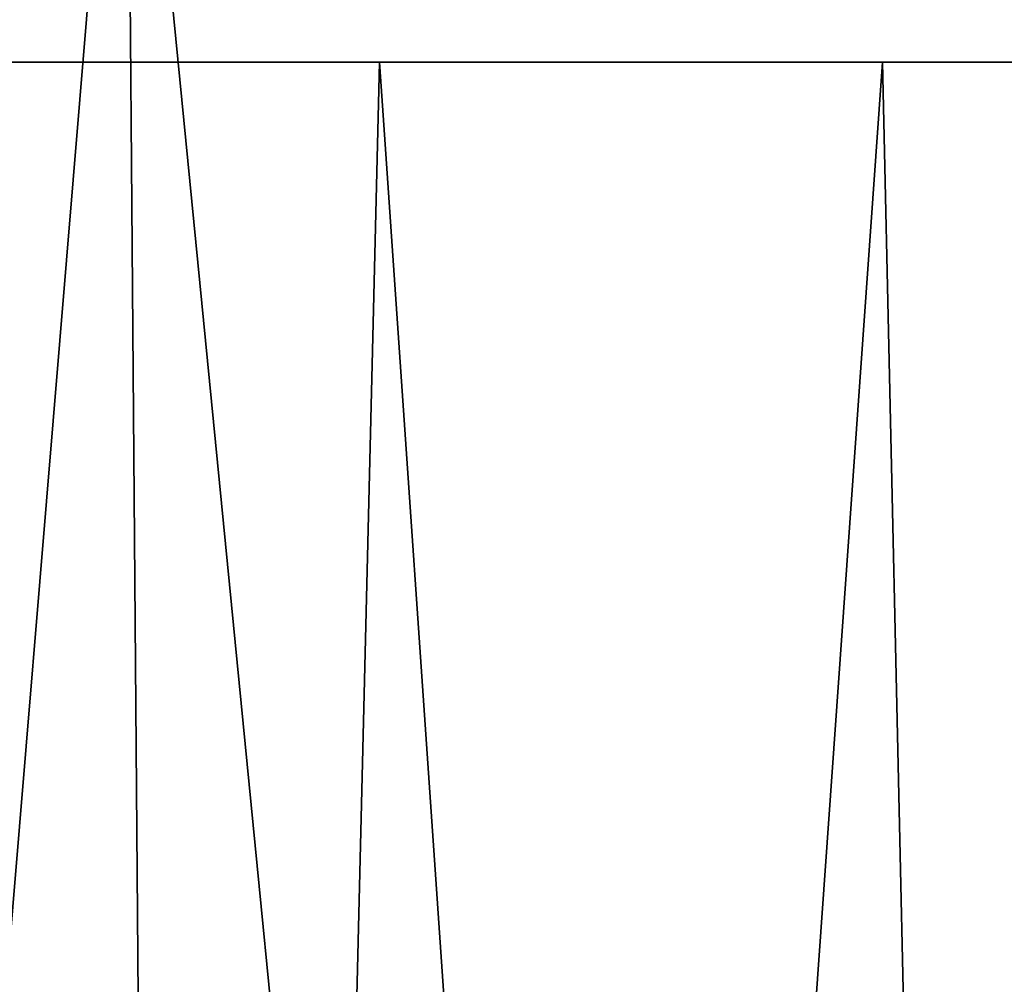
# Model space of a CAD drawing. Header units: millimetres. Extents: x -168 to 168, y -59 to 34.
# Tile 368 of 494: x 37.48 to 42.34, y 24.75 to 29.5. Entities that reach past the tile are written whole.
import ezdxf

# ---------------------------------------------------------------- set-up
doc = ezdxf.new("R2010")
doc.units = ezdxf.units.MM
doc.header["$LTSCALE"] = 33.374815
for name, color, linetype in [('33', 7, 'CONTINUOUS'), ('34', 7, 'CONTINUOUS'), ('37', 7, 'CONTINUOUS'), ('38', 7, 'CONTINUOUS')]:
    doc.layers.add(name, color=color, linetype=linetype)

msp = doc.modelspace()

# ---------------------------------------------------------------- linework, layer by layer
at = {"layer": '33', "color": 3, "linetype": 'Continuous'}
for points in [[(33.4004, -23.643, 164.6007), (38.4535, -23.643, 163.4941), (33.0148, 31.8789, 162.7006), (33.4004, -23.643, 164.6007)], [(33.0148, 31.8789, 162.7006), (38.4535, -23.643, 163.4941), (38.0096, 31.8789, 161.6067), (33.0148, 31.8789, 162.7006)], [(38.4535, -23.643, 163.4941), (43.47, -23.643, 162.2324), (38.0096, 31.8789, 161.6067), (38.4535, -23.643, 163.4941)], [(38.0096, 31.8789, 161.6067), (43.47, -23.643, 162.2324), (42.9682, 31.8789, 160.3596), (38.0096, 31.8789, 161.6067)]]:
    msp.add_3dface(points, dxfattribs=at)
at = {"layer": '34', "color": 3, "linetype": 'Continuous'}
for points in [[(38.0096, 31.8789, -161.6067), (33.4004, -23.643, -164.6007), (33.0148, 31.8789, -162.7006), (38.0096, 31.8789, -161.6067)], [(38.4535, -23.643, -163.4941), (33.4004, -23.643, -164.6007), (38.0096, 31.8789, -161.6067), (38.4535, -23.643, -163.4941)], [(42.9682, 31.8789, -160.3596), (38.4535, -23.643, -163.4941), (38.0096, 31.8789, -161.6067), (42.9682, 31.8789, -160.3596)], [(43.47, -23.643, -162.2324), (38.4535, -23.643, -163.4941), (42.9682, 31.8789, -160.3596), (43.47, -23.643, -162.2324)]]:
    msp.add_3dface(points, dxfattribs=at)
at = {"layer": '37', "color": 7, "linetype": 'Continuous', "true_color": 0xf5f5f5}
for points in [[(32.9776, -23.85, -162.5176), (37.9668, -23.85, -161.425), (34.272, 29.2893, -160.8271), (32.9776, -23.85, -162.5176)], [(34.272, 29.2893, -160.8271), (37.9668, -23.85, -161.425), (39.2571, 29.2893, -159.6835), (34.272, 29.2893, -160.8271)], [(37.9668, -23.85, -161.425), (42.9199, -23.85, -160.1792), (39.2571, 29.2893, -159.6835), (37.9668, -23.85, -161.425)], [(39.2571, 29.2893, -159.6835), (42.9199, -23.85, -160.1792), (44.2043, 29.2893, -158.3854), (39.2571, 29.2893, -159.6835)]]:
    msp.add_3dface(points, dxfattribs=at)
at = {"layer": '38', "color": 7, "linetype": 'Continuous', "true_color": 0xf5f5f5}
for points in [[(37.9668, -23.85, 161.425), (32.9778, -23.85, 162.5176), (36.769, 29.2893, 160.2747), (37.9668, -23.85, 161.425)], [(41.7358, 29.2893, 159.0537), (37.9668, -23.85, 161.425), (36.769, 29.2893, 160.2747), (41.7358, 29.2893, 159.0537)], [(42.9199, -23.85, 160.1792), (37.9668, -23.85, 161.425), (41.7358, 29.2893, 159.0537), (42.9199, -23.85, 160.1792)], [(46.6621, 29.2893, 157.6787), (42.9199, -23.85, 160.1792), (41.7358, 29.2893, 159.0537), (46.6621, 29.2893, 157.6787)]]:
    msp.add_3dface(points, dxfattribs=at)

doc.saveas('drawing.dxf')
